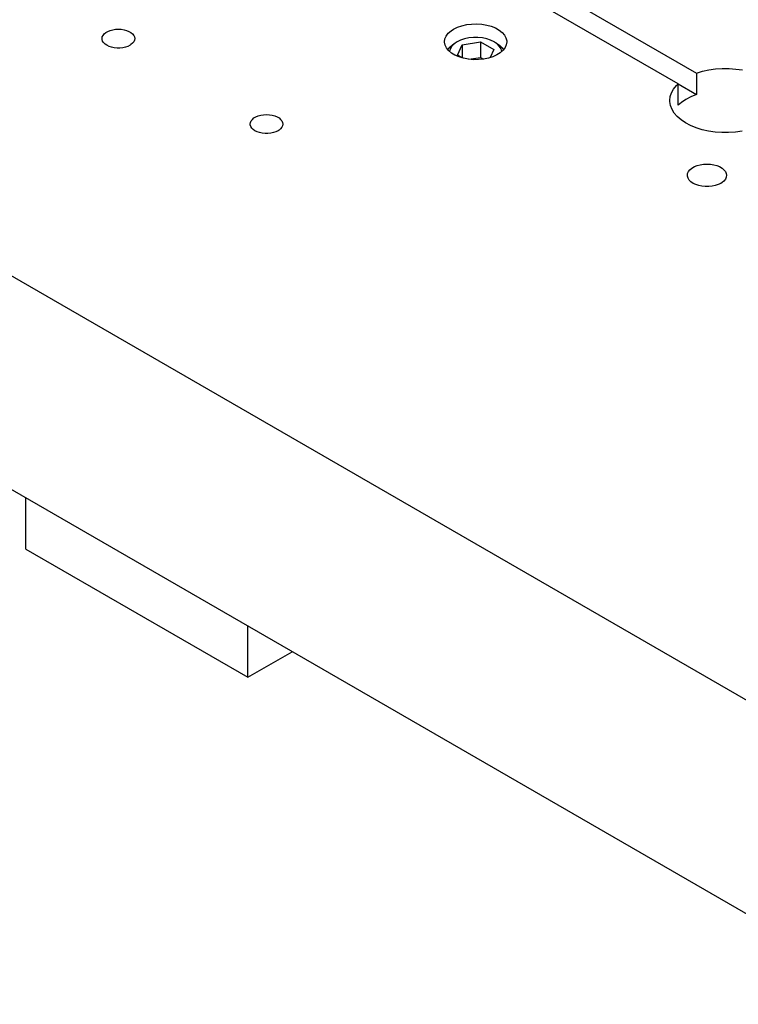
# Model space of a CAD drawing. Header units: inches. Extents: x 3 to 351, y 4 to 271.
# Tile 346 of 530: x 159.68 to 166.55, y 250.87 to 260.27. Entities that reach past the tile are written whole.
import ezdxf

# ---------------------------------------------------------------- set-up
doc = ezdxf.new("R2010")
doc.units = ezdxf.units.IN
doc.header["$LTSCALE"] = 0.5
doc.header["$MEASUREMENT"] = 0
doc.layers.add('DST', color=7, linetype='Continuous')

msp = doc.modelspace()

# ---------------------------------------------------------------- linework, layer by layer
at = {"layer": 'DST', "color": 254, "linetype": 'Continuous'}
for p, q in [((160.3712, 263.097), (166.1464, 259.7627)), ((165.9696, 259.6606), (160.1944, 262.9949)), ((163.8267, 260.1834), (163.8638, 260.2016)), ((163.8638, 260.2016), (163.9056, 260.216)), ((163.9056, 260.216), (163.9509, 260.2263)), ((163.9509, 260.2263), (163.9985, 260.2322)), ((163.9985, 260.2322), (164.0472, 260.2335)), ((164.0472, 260.2335), (164.0955, 260.2302)), ((164.0955, 260.2302), (164.1423, 260.2224)), ((164.1423, 260.2224), (164.1862, 260.2103)), ((164.1862, 260.2103), (164.2261, 260.1941)), ((160.4686, 260.0928), (160.4709, 260.1085)), ((160.4709, 260.1085), (160.478, 260.1237)), ((160.478, 260.1237), (160.4895, 260.1379)), ((160.4895, 260.1379), (160.5051, 260.1508)), ((160.5051, 260.1508), (160.5244, 260.1619)), ((160.5244, 260.1619), (160.5467, 260.171)), ((160.5467, 260.171), (160.5714, 260.1776)), ((160.5714, 260.1776), (160.5977, 260.1817)), ((160.5977, 260.1817), (160.6248, 260.183)), ((160.6248, 260.183), (160.6519, 260.1817)), ((160.6519, 260.1817), (160.6782, 260.1776)), ((160.6782, 260.1776), (160.7029, 260.171)), ((160.7029, 260.171), (160.7252, 260.1619)), ((160.7252, 260.1619), (160.7445, 260.1508)), ((160.7445, 260.1508), (160.7601, 260.1379)), ((160.7601, 260.1379), (160.7716, 260.1237)), ((160.7716, 260.1237), (160.7787, 260.1085)), ((160.7787, 260.1085), (160.7811, 260.0928)), ((163.7437, 260.0902), (163.7556, 260.1175)), ((163.7556, 260.1175), (163.775, 260.1433)), ((163.775, 260.1433), (163.8015, 260.1669)), ((163.8015, 260.1669), (163.8267, 260.1834)), ((164.2261, 260.1941), (164.2609, 260.1745)), ((164.2609, 260.1745), (164.2897, 260.1518)), ((164.2897, 260.1518), (164.3117, 260.1267)), ((164.3117, 260.1267), (164.3262, 260.0999)), ((160.4692, 260.085), (160.4686, 260.0928)), ((160.4739, 260.0695), (160.4692, 260.085)), ((160.4832, 260.0547), (160.4739, 260.0695)), ((160.4968, 260.0411), (160.4832, 260.0547)), ((160.5143, 260.0291), (160.4968, 260.0411)), ((160.5352, 260.0189), (160.5143, 260.0291)), ((160.5588, 260.0111), (160.5352, 260.0189)), ((160.5844, 260.0057), (160.5588, 260.0111)), ((160.6908, 260.0111), (160.6652, 260.0057)), ((160.7144, 260.0189), (160.6908, 260.0111)), ((160.7353, 260.0291), (160.7144, 260.0189)), ((160.7445, 260.0349), (160.7353, 260.0291)), ((160.7601, 260.0477), (160.7445, 260.0349)), ((160.7716, 260.062), (160.7601, 260.0477)), ((160.7787, 260.0772), (160.7716, 260.062)), ((160.7811, 260.0928), (160.7787, 260.0772)), ((163.7397, 260.0622), (163.7437, 260.0902)), ((163.7398, 260.0585), (163.7397, 260.0622)), ((163.7448, 260.0305), (163.7398, 260.0585)), ((163.7577, 260.0034), (163.7448, 260.0305)), ((164.3295, 260.0342), (164.3176, 260.0069)), ((164.3262, 260.0999), (164.333, 260.072)), ((164.3335, 260.0622), (164.3295, 260.0342)), ((164.333, 260.072), (164.3335, 260.0622)), ((160.6112, 260.003), (160.5844, 260.0057)), ((160.6384, 260.003), (160.6112, 260.003)), ((160.6652, 260.0057), (160.6384, 260.003)), ((163.7781, 259.9779), (163.7577, 260.0034)), ((163.8055, 259.9546), (163.7781, 259.9779)), ((163.8391, 259.9343), (163.8055, 259.9546)), ((163.8779, 259.9174), (163.8391, 259.9343)), ((163.9211, 259.9043), (163.8779, 259.9174)), ((164.2007, 259.9194), (164.158, 259.9058)), ((164.2389, 259.9368), (164.2007, 259.9194)), ((164.2717, 259.9576), (164.2389, 259.9368)), ((164.2982, 259.9812), (164.2717, 259.9576)), ((164.3176, 260.0069), (164.2982, 259.9812)), ((163.9673, 259.8955), (163.9211, 259.9043)), ((164.0155, 259.8913), (163.9673, 259.8955)), ((164.0642, 259.8916), (164.0155, 259.8913)), ((164.1121, 259.8965), (164.0642, 259.8916)), ((164.158, 259.9058), (164.1121, 259.8965)), ((166.1464, 259.7627), (166.204, 259.7803)), ((166.1464, 259.7627), (166.1464, 259.5586)), ((166.204, 259.7803), (166.2649, 259.7937)), ((166.2649, 259.7937), (166.3281, 259.8027)), ((166.3281, 259.8027), (166.3928, 259.8071)), ((166.3928, 259.8071), (166.458, 259.8069)), ((166.458, 259.8069), (166.5226, 259.8022)), ((166.5226, 259.8022), (166.5858, 259.7929)), ((168.5179, 252.6781), (156.4087, 259.6693)), ((165.9274, 259.6113), (165.9546, 259.6455)), ((165.9546, 259.6455), (165.9696, 259.6606)), ((165.9696, 259.4565), (165.9696, 259.6606)), ((165.9696, 259.6606), (166.1464, 259.5586)), ((165.8958, 259.5384), (165.9078, 259.5754)), ((165.9078, 259.5754), (165.9274, 259.6113)), ((166.1464, 259.5586), (166.0929, 259.5371)), ((165.8918, 259.5009), (165.8958, 259.5384)), ((165.8921, 259.491), (165.8918, 259.5009)), ((165.8982, 259.4536), (165.8921, 259.491)), ((165.9122, 259.4168), (165.8982, 259.4536)), ((166.0017, 259.4835), (165.9696, 259.4565)), ((166.0445, 259.5119), (166.0017, 259.4835)), ((166.0929, 259.5371), (166.0445, 259.5119)), ((161.9386, 259.3455), (161.9609, 259.3545)), ((161.9609, 259.3545), (161.9856, 259.3611)), ((161.9856, 259.3611), (162.0119, 259.3652)), ((162.0119, 259.3652), (162.039, 259.3666)), ((162.039, 259.3666), (162.0662, 259.3652)), ((162.0662, 259.3652), (162.0925, 259.3611)), ((162.0925, 259.3611), (162.1171, 259.3545)), ((162.1171, 259.3545), (162.1395, 259.3455)), ((165.9339, 259.3813), (165.9122, 259.4168)), ((165.9629, 259.3476), (165.9339, 259.3813)), ((161.8828, 259.2763), (161.8851, 259.292)), ((161.8834, 259.2685), (161.8828, 259.2763)), ((161.8881, 259.253), (161.8834, 259.2685)), ((161.8851, 259.292), (161.8922, 259.3072)), ((161.8922, 259.3072), (161.9037, 259.3215)), ((161.9037, 259.3215), (161.9193, 259.3343)), ((161.9193, 259.3343), (161.9386, 259.3455)), ((162.1395, 259.3455), (162.1587, 259.3343)), ((162.1587, 259.3343), (162.1743, 259.3215)), ((162.1743, 259.3215), (162.1858, 259.3072)), ((162.1858, 259.3072), (162.1929, 259.292)), ((162.1929, 259.2607), (162.1858, 259.2455)), ((162.1929, 259.292), (162.1953, 259.2763)), ((162.1953, 259.2763), (162.1929, 259.2607)), ((165.9988, 259.3163), (165.9629, 259.3476)), ((166.0412, 259.2877), (165.9988, 259.3163)), ((166.0893, 259.2623), (166.0412, 259.2877)), ((166.1424, 259.2405), (166.0893, 259.2623)), ((161.8974, 259.2382), (161.8881, 259.253)), ((161.911, 259.2246), (161.8974, 259.2382)), ((161.9285, 259.2126), (161.911, 259.2246)), ((161.9494, 259.2025), (161.9285, 259.2126)), ((161.973, 259.1946), (161.9494, 259.2025)), ((161.9986, 259.1892), (161.973, 259.1946)), ((162.0254, 259.1865), (161.9986, 259.1892)), ((162.0526, 259.1865), (162.0254, 259.1865)), ((162.0795, 259.1892), (162.0526, 259.1865)), ((162.1051, 259.1946), (162.0795, 259.1892)), ((162.1286, 259.2025), (162.1051, 259.1946)), ((162.1495, 259.2126), (162.1286, 259.2025)), ((162.1587, 259.2184), (162.1495, 259.2126)), ((162.1743, 259.2312), (162.1587, 259.2184)), ((162.1858, 259.2455), (162.1743, 259.2312)), ((166.1997, 259.2226), (166.1424, 259.2405)), ((166.2604, 259.2089), (166.1997, 259.2226)), ((166.3235, 259.1996), (166.2604, 259.2089)), ((166.3882, 259.1948), (166.3235, 259.1996)), ((166.4533, 259.1947), (166.3882, 259.1948)), ((166.518, 259.1991), (166.4533, 259.1947)), ((166.5813, 259.2081), (166.518, 259.1991)), ((166.1258, 258.8694), (166.1526, 258.8802)), ((166.1526, 258.8802), (166.1822, 258.8882)), ((166.1822, 258.8882), (166.2137, 258.8931)), ((166.2137, 258.8931), (166.2463, 258.8947)), ((166.2463, 258.8947), (166.2789, 258.8931)), ((166.2789, 258.8931), (166.3104, 258.8882)), ((166.3104, 258.8882), (166.3401, 258.8802)), ((166.3401, 258.8802), (166.3668, 258.8694)), ((166.0588, 258.7865), (166.0617, 258.8053)), ((166.0595, 258.777), (166.0588, 258.7865)), ((166.0617, 258.8053), (166.0701, 258.8235)), ((166.0701, 258.8235), (166.0839, 258.8406)), ((166.0839, 258.8406), (166.1027, 258.856)), ((166.1027, 258.856), (166.1258, 258.8694)), ((166.3668, 258.8694), (166.3899, 258.856)), ((166.3899, 258.856), (166.4087, 258.8406)), ((166.4087, 258.8406), (166.4225, 258.8235)), ((166.4225, 258.8235), (166.431, 258.8053)), ((166.431, 258.8053), (166.4338, 258.7865)), ((166.4338, 258.7865), (166.431, 258.7677)), ((166.0652, 258.7584), (166.0595, 258.777)), ((166.0764, 258.7407), (166.0652, 258.7584)), ((166.0927, 258.7244), (166.0764, 258.7407)), ((166.1137, 258.7099), (166.0927, 258.7244)), ((166.1388, 258.6978), (166.1137, 258.7099)), ((166.1671, 258.6883), (166.1388, 258.6978)), ((166.3539, 258.6978), (166.3255, 258.6883)), ((166.3789, 258.7099), (166.3539, 258.6978)), ((166.3899, 258.7169), (166.3789, 258.7099)), ((166.4087, 258.7323), (166.3899, 258.7169)), ((166.4225, 258.7494), (166.4087, 258.7323)), ((166.431, 258.7677), (166.4225, 258.7494)), ((166.1978, 258.6819), (166.1671, 258.6883)), ((166.23, 258.6786), (166.1978, 258.6819)), ((166.2626, 258.6786), (166.23, 258.6786)), ((166.2948, 258.6819), (166.2626, 258.6786)), ((166.3255, 258.6883), (166.2948, 258.6819)), ((168.1201, 250.8665), (156.8064, 257.3984))]:
    msp.add_line(p, q, dxfattribs=at)
at = {"layer": 'DST', "color": 132, "linetype": 'Continuous'}
for p, q in [((164.0148, 260.1039), (163.9719, 260.0996)), ((164.0584, 260.1039), (164.0148, 260.1039)), ((164.1013, 260.0996), (164.0584, 260.1039)), ((163.7702, 259.9866), (163.7891, 260.0117)), ((163.7891, 260.0117), (163.815, 260.0346)), ((163.81, 260.0212), (163.7951, 259.9975)), ((163.8318, 260.0429), (163.81, 260.0212)), ((163.815, 260.0346), (163.8377, 260.0495)), ((163.8598, 260.0622), (163.8318, 260.0429)), ((163.8598, 260.0622), (163.8377, 260.0495)), ((163.8932, 260.0784), (163.8598, 260.0622)), ((163.8598, 260.0622), (163.8598, 260.0622)), ((163.8623, 259.9332), (163.909, 260.0338)), ((163.9309, 260.091), (163.8932, 260.0784)), ((163.909, 260.0338), (164.0833, 260.0608)), ((163.909, 260.0338), (163.909, 259.9075)), ((163.9719, 260.0996), (163.9309, 260.091)), ((164.0833, 260.0608), (164.2109, 259.9871)), ((164.0833, 260.0608), (164.0833, 259.9122)), ((164.1423, 260.091), (164.1013, 260.0996)), ((164.18, 260.0784), (164.1423, 260.091)), ((164.2134, 260.0622), (164.18, 260.0784)), ((164.2355, 260.0495), (164.2134, 260.0622)), ((164.2175, 260.0598), (164.2134, 260.0622)), ((164.2447, 260.0401), (164.2175, 260.0598)), ((164.2355, 260.0495), (164.266, 260.0285)), ((164.2656, 260.018), (164.2447, 260.0401)), ((164.2795, 259.9942), (164.2656, 260.018)), ((164.266, 260.0285), (164.2901, 260.005)), ((163.7875, 259.9727), (163.7871, 259.9693)), ((163.7951, 259.9975), (163.7875, 259.9727)), ((163.9049, 259.9086), (163.8623, 259.9332)), ((164.2109, 259.9871), (164.1754, 259.9107)), ((164.2861, 259.9693), (164.2795, 259.9942)), ((164.2901, 260.005), (164.303, 259.9866)), ((163.9719, 259.8949), (164.0833, 259.9122)), ((164.0833, 259.9122), (164.1108, 259.8963))]:
    msp.add_line(p, q, dxfattribs=at)
at = {"layer": 'DST', "color": 9, "linetype": 'Continuous'}
for p, q in [((159.7409, 255.2159), (159.7409, 255.7042)), ((159.7409, 255.2159), (161.8622, 253.9911)), ((161.8622, 253.9911), (161.8622, 254.4794)), ((161.8622, 253.9911), (162.2851, 254.2353))]:
    msp.add_line(p, q, dxfattribs=at)

doc.saveas('drawing.dxf')
